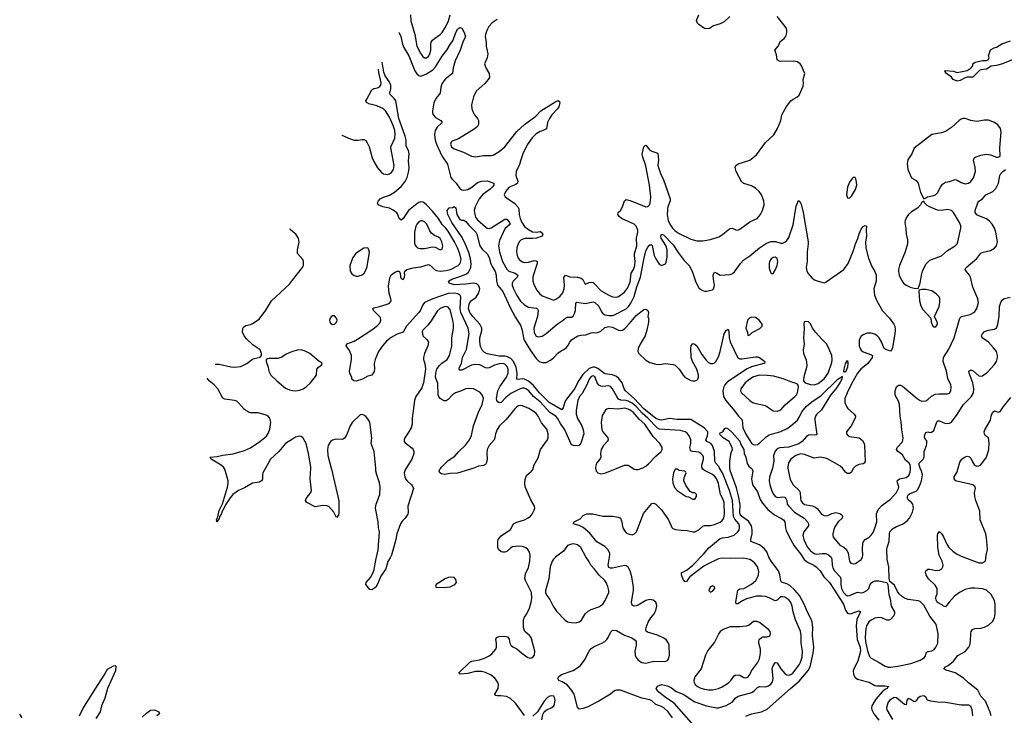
# Model space of a CAD drawing. Header units: inches. Extents: x 1550315 to 1685896, y 510706 to 640504.
# Tile 340 of 452: x 1607213 to 1617271, y 627475 to 634580. Entities that reach past the tile are written whole.
import ezdxf

# ---------------------------------------------------------------- set-up
doc = ezdxf.new("R2010")
doc.units = ezdxf.units.IN
doc.header["$MEASUREMENT"] = 0
for name, color, linetype in [('B6602', 7, 'Continuous'), ('B6603', 7, 'Continuous'), ('B6612', 7, 'Continuous'), ('B6613', 7, 'Continuous')]:
    doc.layers.add(name, color=color, linetype=linetype)

msp = doc.modelspace()

# ---------------------------------------------------------------- linework, layer by layer
at = {"layer": 'B6602', "color": 5, "elevation": 680}
for points in [[(1609725, 630000), (1609698, 629950), (1609693, 629930), (1609693, 629887), (1609685, 629870), (1609663, 629857), (1609590, 629846), (1609510, 629799), (1609449, 629771), (1609390, 629730), (1609363, 629697), (1609317, 629623), (1609290, 629568), (1609281, 629559), (1609270, 629527), (1609256, 629504), (1609250, 629479), (1609243, 629477), (1609230, 629449), (1609225, 629470), (1609229, 629490), (1609237, 629503), (1609250, 629567), (1609284, 629636), (1609336, 629804), (1609343, 629843), (1609342, 629870), (1609310, 629990), (1609303, 630000)], [(1607825, 627470), (1607860, 627540), (1607990, 627752), (1608077, 627883), (1608110, 627947), (1608170, 627979), (1608190, 627985), (1608197, 627977), (1608192, 627930), (1608110, 627750), (1608083, 627650), (1608050, 627570), (1608034, 627510), (1607990, 627442)], [(1608465, 627455), (1608510, 627498), (1608550, 627526), (1608590, 627529), (1608633, 627510), (1608641, 627490), (1608613, 627470)], [(1607213, 627486), (1607235, 627450)]]:
    msp.add_lwpolyline(points, dxfattribs=at)
at = {"layer": 'B6603', "color": 5, "elevation": 680}
for points in [[(1610000, 632418), (1609977, 632437), (1609973, 632444)], [(1609211, 631061), (1609250, 631062), (1609370, 631035), (1609410, 631031), (1609470, 631038), (1609493, 631047), (1609533, 631067), (1609590, 631111), (1609610, 631119), (1609670, 631132), (1609682, 631150), (1609682, 631170), (1609669, 631209), (1609597, 631257), (1609530, 631321), (1609506, 631350), (1609489, 631390), (1609493, 631427), (1609499, 631441), (1609523, 631457), (1609570, 631467), (1609590, 631476), (1609658, 631522), (1609726, 631614), (1609786, 631710), (1609970, 631879), (1610000, 631918)], [(1610000, 631190), (1609936, 631164), (1609890, 631132), (1609870, 631125), (1609850, 631121), (1609760, 631120), (1609743, 631117), (1609732, 631110), (1609731, 631090), (1609750, 631030), (1609757, 630990), (1609779, 630950), (1609841, 630890), (1609930, 630817), (1609970, 630800), (1610000, 630794)], [(1609303, 630000), (1609296, 630010), (1609271, 630031), (1609169, 630090), (1609158, 630110), (1609230, 630117), (1609288, 630132), (1609393, 630147), (1609510, 630179), (1609570, 630207), (1609667, 630270), (1609733, 630327), (1609750, 630352), (1609770, 630399), (1609780, 630470), (1609768, 630510), (1609750, 630530), (1609730, 630541), (1609650, 630565), (1609570, 630566), (1609550, 630571), (1609510, 630598), (1609450, 630666), (1609430, 630682), (1609408, 630692), (1609310, 630705), (1609290, 630714), (1609237, 630810), (1609200, 630850), (1609150, 630892), (1609130, 630917)], [(1610000, 630296), (1609930, 630250), (1609860, 630170), (1609774, 630090), (1609725, 630000)]]:
    msp.add_lwpolyline(points, dxfattribs=at)
at = {"layer": 'B6612', "color": 5}
for points, elevation in [([(1610396, 630000), (1610399, 629990), (1610473, 629667), (1610475, 629545), (1610470, 629518), (1610450, 629495), (1610422, 629550), (1610370, 629607), (1610350, 629615), (1610310, 629617), (1610230, 629605), (1610148, 629648), (1610138, 629658), (1610133, 629670), (1610141, 629690), (1610186, 629750), (1610195, 629770), (1610181, 629890), (1610187, 630000)], 680), ([(1611160, 630000), (1611153, 629990), (1611141, 629950), (1611147, 629910), (1611156, 629890), (1611170, 629870), (1611215, 629830), (1611230, 629810), (1611235, 629790), (1611179, 629610), (1611182, 629550), (1611178, 629530), (1611150, 629490), (1611121, 629459), (1611104, 629430), (1611066, 629330), (1611056, 629270), (1611010, 629109), (1610998, 629082), (1610973, 629047), (1610954, 628970), (1610904, 628896), (1610870, 628814), (1610850, 628785), (1610810, 628755), (1610790, 628759), (1610750, 628810), (1610754, 628830), (1610798, 628882), (1610825, 628935), (1610835, 628965), (1610850, 629061), (1610875, 629165), (1610888, 629350), (1610880, 629390), (1610875, 629450), (1610848, 629590), (1610855, 629630), (1610891, 629730), (1610895, 629810), (1610889, 629850), (1610861, 629930), (1610852, 629970), (1610850, 630000)], 680), ([(1611851, 630000), (1611687, 629947), (1611610, 629946), (1611550, 629936), (1611521, 629941), (1611504, 629950), (1611499, 629970), (1611506, 629990), (1611514, 630000)], 680), ([(1612370, 627474), (1612279, 627599), (1612228, 627648), (1612186, 627666), (1612128, 627672), (1612092, 627672), (1612076, 627676), (1612070, 627682), (1612068, 627690), (1612101, 627750), (1612104, 627790), (1612097, 627810), (1612071, 627850), (1612030, 627885), (1611973, 627913), (1611930, 627922), (1611870, 627922), (1611790, 627903), (1611714, 627894), (1611701, 627901), (1611699, 627910), (1611810, 628018), (1611831, 628029), (1611910, 628040), (1611963, 628057), (1612010, 628082), (1612037, 628103), (1612076, 628150), (1612084, 628170), (1612085, 628210), (1612076, 628250), (1612085, 628270), (1612110, 628281), (1612170, 628284), (1612197, 628277), (1612214, 628254), (1612221, 628210), (1612231, 628190), (1612250, 628174), (1612293, 628153), (1612341, 628110), (1612405, 628065), (1612430, 628059), (1612450, 628064), (1612471, 628090), (1612475, 628130), (1612437, 628270), (1612422, 628290), (1612374, 628330), (1612359, 628370), (1612359, 628450), (1612370, 628478), (1612393, 628510), (1612421, 628570), (1612439, 628630), (1612444, 628670), (1612442, 628730), (1612379, 628850), (1612375, 628874), (1612379, 628921), (1612410, 628985), (1612426, 629050), (1612427, 629110), (1612422, 629142), (1612405, 629170), (1612384, 629184), (1612350, 629199), (1612310, 629204), (1612246, 629194), (1612230, 629186), (1612191, 629149), (1612170, 629141), (1612150, 629140), (1612130, 629145), (1612103, 629170), (1612098, 629190), (1612098, 629250), (1612102, 629270), (1612130, 629307), (1612228, 629372), (1612259, 629430), (1612290, 629449), (1612369, 629471), (1612409, 629491), (1612431, 629509), (1612447, 629530), (1612469, 629570), (1612477, 629590), (1612473, 629610), (1612436, 629676), (1612378, 629810), (1612374, 629846), (1612377, 629883), (1612390, 629923), (1612442, 629970), (1612457, 629990), (1612460, 630000)], 680), ([(1613881, 627450), (1613839, 627510), (1613794, 627550), (1613770, 627564), (1613710, 627586), (1613670, 627623), (1613650, 627633), (1613570, 627649), (1613350, 627732), (1613310, 627733), (1613290, 627725), (1613248, 627692), (1613130, 627618), (1613010, 627558), (1612970, 627543), (1612930, 627538), (1612910, 627559), (1612876, 627690), (1612843, 627743), (1612805, 627785), (1612756, 627816), (1612721, 627830), (1612709, 627850), (1612721, 627870), (1612749, 627890), (1612866, 627934), (1612904, 627956), (1612939, 627981), (1612983, 628037), (1613031, 628129), (1613050, 628157), (1613081, 628179), (1613159, 628210), (1613191, 628229), (1613212, 628248), (1613226, 628270), (1613251, 628329), (1613270, 628343), (1613310, 628341), (1613390, 628292), (1613466, 628266), (1613502, 628242), (1613509, 628229), (1613510, 628190), (1613498, 628130), (1613501, 628090), (1613510, 628064), (1613530, 628037), (1613570, 628013), (1613610, 628006), (1613690, 628028), (1613777, 628023), (1613812, 628028), (1613830, 628036), (1613842, 628050), (1613852, 628088), (1613848, 628190), (1613842, 628210), (1613821, 628241), (1613799, 628259), (1613730, 628294), (1613625, 628325), (1613614, 628334), (1613610, 628350), (1613612, 628370), (1613634, 628426), (1613660, 628470), (1613693, 628510), (1613710, 628546), (1613720, 628590), (1613719, 628610), (1613711, 628631), (1613685, 628650), (1613650, 628658), (1613610, 628647), (1613530, 628599), (1613510, 628592), (1613490, 628590), (1613470, 628601), (1613462, 628630), (1613484, 628750), (1613483, 628783), (1613467, 628890), (1613450, 628950), (1613430, 628987), (1613410, 629000), (1613390, 629005), (1613270, 628978), (1613250, 628977), (1613230, 628985), (1613223, 629010), (1613242, 629110), (1613240, 629130), (1613220, 629170), (1613190, 629198), (1613110, 629245), (1613036, 629336), (1612970, 629393), (1612930, 629414), (1612866, 629430), (1612878, 629450), (1612938, 629482), (1612970, 629514), (1612990, 629527), (1613008, 629532), (1613067, 629533), (1613170, 629510), (1613268, 629508), (1613330, 629497), (1613351, 629490), (1613361, 629461), (1613376, 629390), (1613395, 629355), (1613410, 629339), (1613430, 629328), (1613470, 629319), (1613493, 629327), (1613515, 629350), (1613584, 629536), (1613670, 629639), (1613690, 629643), (1613710, 629633), (1613770, 629575), (1613841, 629470), (1613874, 629394), (1613884, 629384), (1613913, 629373), (1613970, 629365), (1614030, 629364), (1614089, 629349), (1614110, 629349), (1614151, 629369), (1614193, 629407), (1614210, 629413), (1614270, 629412), (1614310, 629423), (1614370, 629447), (1614390, 629463), (1614405, 629490), (1614413, 629530), (1614408, 629650), (1614399, 629679), (1614373, 629730), (1614350, 629843), (1614330, 629893), (1614310, 629919), (1614290, 629936), (1614210, 629974), (1614190, 629990), (1614186, 630000)], 660), ([(1613096, 630000), (1613102, 629970), (1613119, 629950), (1613150, 629940), (1613190, 629949), (1613316, 630000)], 680), ([(1613476, 630000), (1613490, 629990), (1613510, 629986), (1613530, 629986), (1613570, 629999), (1613572, 630000)], 680), ([(1614101, 627370), (1613900, 627600), (1613822, 627650), (1613743, 627710), (1613725, 627730), (1613715, 627750), (1613730, 627772), (1613770, 627791), (1613830, 627777), (1613870, 627755), (1613918, 627718), (1613990, 627689), (1614110, 627613), (1614230, 627573), (1614330, 627550), (1614350, 627552), (1614430, 627574), (1614490, 627609), (1614528, 627652), (1614551, 627669), (1614692, 627708), (1614717, 627723), (1614750, 627758), (1614770, 627769), (1614830, 627765), (1614863, 627777), (1614886, 627794), (1614902, 627818), (1614911, 627849), (1614899, 627950), (1614906, 627974), (1614930, 628014), (1614950, 628009), (1614989, 627949), (1615030, 627903), (1615050, 627888), (1615070, 627885), (1615090, 627891), (1615110, 627906), (1615176, 627990), (1615190, 628016), (1615207, 628070), (1615211, 628130), (1615195, 628210), (1615197, 628290), (1615190, 628335), (1615139, 628450), (1615116, 628530), (1615104, 628590), (1615090, 628628), (1615070, 628654), (1615030, 628681), (1615010, 628686), (1614990, 628684), (1614970, 628672), (1614950, 628651), (1614930, 628645), (1614870, 628675), (1614830, 628688), (1614790, 628693), (1614739, 628690), (1614636, 628664), (1614596, 628644), (1614550, 628614), (1614533, 628613), (1614529, 628630), (1614550, 628754), (1614570, 628765), (1614610, 628770), (1614687, 628813), (1614732, 628850), (1614755, 628890), (1614761, 628910), (1614762, 628942), (1614750, 628990), (1614723, 629030), (1614700, 629050), (1614670, 629066), (1614610, 629080), (1614470, 629076), (1614390, 629081), (1614350, 629073), (1614240, 629020), (1614203, 628997), (1614060, 628890), (1614043, 628870), (1614030, 628845), (1614010, 628839), (1613990, 628862), (1613975, 628910), (1613973, 628930), (1614030, 628960), (1614091, 629010), (1614200, 629120), (1614253, 629187), (1614370, 629281), (1614391, 629289), (1614450, 629294), (1614510, 629316), (1614550, 629350), (1614562, 629370), (1614567, 629390), (1614566, 629410), (1614558, 629430), (1614519, 629479), (1614506, 629506), (1614495, 629670), (1614465, 629770), (1614392, 629952), (1614363, 630000)], 640), ([(1614630, 627467), (1614690, 627490), (1614790, 627510), (1614850, 627539), (1615087, 627750), (1615177, 627823), (1615266, 627934), (1615288, 627970), (1615320, 628110), (1615324, 628170), (1615311, 628290), (1615315, 628370), (1615307, 628430), (1615293, 628470), (1615256, 628536), (1615225, 628610), (1615178, 628698), (1615131, 628752), (1615079, 628799), (1615050, 628818), (1614995, 628835), (1614988, 628848), (1614978, 628910), (1614963, 628950), (1614889, 629049), (1614866, 629090), (1614845, 629145), (1614819, 629179), (1614770, 629217), (1614683, 629250), (1614682, 629270), (1614696, 629330), (1614696, 629370), (1614687, 629410), (1614657, 629457), (1614590, 629507), (1614574, 629530), (1614569, 629550), (1614573, 629627), (1614557, 629717), (1614537, 629797), (1614470, 629975), (1614469, 630000)], 620), ([(1614684, 630000), (1614696, 629990), (1614701, 629970), (1614690, 629890), (1614694, 629850), (1614704, 629824), (1614750, 629758), (1614778, 629678), (1614800, 629640), (1614856, 629576), (1614922, 629522), (1614990, 629490), (1615016, 629470), (1615030, 629450), (1615037, 629390), (1615044, 629364), (1615078, 629290), (1615125, 629205), (1615190, 629123), (1615227, 629067), (1615260, 629040), (1615325, 629010), (1615350, 628993), (1615390, 628950), (1615428, 628888), (1615484, 628830), (1615530, 628764), (1615627, 628610), (1615650, 628547), (1615670, 628519), (1615690, 628510), (1615710, 628514), (1615753, 628533), (1615790, 628543), (1615803, 628530), (1615766, 628454), (1615759, 628390), (1615768, 628250), (1615799, 628170), (1615803, 628130), (1615774, 628026), (1615734, 627950), (1615728, 627928), (1615730, 627895), (1615745, 627865), (1615770, 627843), (1615890, 627812), (1615950, 627779), (1615970, 627775), (1616050, 627777), (1616092, 627770), (1616079, 627761), (1616074, 627750), (1616057, 627743), (1616024, 627716), (1615959, 627641), (1615919, 627570), (1615915, 627550), (1615918, 627530), (1615939, 627490), (1615990, 627424)], 620), ([(1614903, 630000), (1614902, 629998), (1614874, 629906), (1614870, 629870), (1614876, 629830), (1614899, 629759), (1614912, 629732), (1614929, 629710), (1614959, 629699), (1615010, 629707), (1615030, 629702), (1615040, 629690), (1615048, 629670), (1615054, 629630), (1615069, 629610), (1615127, 629550), (1615225, 629490), (1615260, 629450), (1615272, 629430), (1615270, 629410), (1615224, 629350), (1615215, 629330), (1615213, 629310), (1615224, 629270), (1615256, 629196), (1615290, 629154), (1615330, 629126), (1615350, 629122), (1615410, 629129), (1615447, 629127), (1615474, 629114), (1615503, 629090), (1615510, 629070), (1615512, 629010), (1615520, 628980), (1615537, 628950), (1615594, 628890), (1615602, 628870), (1615601, 628810), (1615608, 628770), (1615630, 628729), (1615650, 628707), (1615670, 628696), (1615690, 628698), (1615770, 628734), (1615810, 628727), (1615830, 628729), (1615866, 628750), (1615888, 628770), (1615900, 628810), (1615913, 628827), (1615930, 628840), (1615950, 628847), (1615990, 628849), (1616072, 628830), (1616081, 628810), (1616093, 628710), (1616106, 628666), (1616116, 628590), (1616148, 628530), (1616148, 628510), (1616141, 628490), (1616110, 628452), (1616090, 628445), (1616070, 628447), (1616020, 628470), (1615990, 628474), (1615950, 628467), (1615910, 628448), (1615888, 628430), (1615865, 628390), (1615858, 628362), (1615850, 628270), (1615854, 628230), (1615874, 628134), (1615894, 628074), (1615910, 628058), (1615994, 628014), (1616055, 627975), (1616086, 627966), (1616110, 627965), (1616185, 627975), (1616316, 628004), (1616410, 628038), (1616456, 628064), (1616464, 628076), (1616472, 628110), (1616481, 628119), (1616494, 628126), (1616530, 628132), (1616553, 628147), (1616572, 628170), (1616591, 628210), (1616596, 628310), (1616579, 628390), (1616570, 628410), (1616509, 628489), (1616450, 628600), (1616410, 628636), (1616390, 628643), (1616290, 628657), (1616252, 628672), (1616230, 628686), (1616196, 628716), (1616179, 628739), (1616150, 628805), (1616103, 628843), (1616096, 628876), (1616090, 628990), (1616076, 629070), (1616071, 629170), (1616073, 629190), (1616094, 629250), (1616097, 629330), (1616102, 629350), (1616130, 629380), (1616170, 629404), (1616230, 629426), (1616278, 629462), (1616302, 629490), (1616334, 629550), (1616344, 629590), (1616338, 629630), (1616322, 629650), (1616290, 629676), (1616283, 629690), (1616283, 629710), (1616291, 629730), (1616310, 629742), (1616370, 629765), (1616383, 629777), (1616406, 629814), (1616425, 629870), (1616434, 629930), (1616424, 629970), (1616411, 630000)], 640), ([(1615061, 630000), (1615072, 629930), (1615084, 629884), (1615115, 629830), (1615175, 629770), (1615187, 629750), (1615190, 629688), (1615194, 629670), (1615210, 629644), (1615230, 629629), (1615310, 629615), (1615341, 629601), (1615363, 629583), (1615405, 629530), (1615430, 629515), (1615450, 629512), (1615470, 629517), (1615510, 629537), (1615550, 629546), (1615590, 629535), (1615610, 629522), (1615618, 629510), (1615614, 629490), (1615573, 629450), (1615540, 629400), (1615529, 629371), (1615521, 629330), (1615521, 629310), (1615528, 629290), (1615590, 629213), (1615632, 629192), (1615658, 629170), (1615677, 629130), (1615689, 629050), (1615704, 629030), (1615730, 629021), (1615750, 629026), (1615810, 629067), (1615822, 629090), (1615826, 629110), (1615821, 629170), (1615827, 629233), (1615834, 629250), (1615850, 629269), (1615890, 629295), (1615910, 629314), (1615930, 629342), (1615950, 629386), (1615968, 629450), (1615966, 629534), (1615982, 629578), (1616021, 629619), (1616110, 629682), (1616170, 629752), (1616190, 629790), (1616193, 629810), (1616181, 629850), (1616178, 629870), (1616182, 629878), (1616199, 629890), (1616270, 629903), (1616295, 629925), (1616310, 629959), (1616314, 629990), (1616313, 630000)], 660), ([(1615730, 630000), (1615730, 629999), (1615706, 629954), (1615690, 629944), (1615670, 629944), (1615650, 629958), (1615619, 629999), (1615618, 630000)], 660), ([(1617137, 627470), (1617126, 627506), (1617078, 627618), (1617031, 627670), (1616999, 627730), (1616905, 627805), (1616854, 627854), (1616770, 627907), (1616676, 627936), (1616654, 627950), (1616669, 627970), (1616697, 627983), (1616752, 628028), (1616796, 628084), (1616870, 628127), (1616909, 628170), (1616919, 628190), (1616927, 628230), (1616929, 628311), (1616933, 628330), (1616946, 628350), (1616970, 628360), (1617030, 628366), (1617070, 628375), (1617110, 628396), (1617150, 628433), (1617171, 628469), (1617178, 628510), (1617178, 628610), (1617170, 628648), (1617137, 628710), (1617090, 628753), (1617050, 628766), (1616970, 628775), (1616930, 628774), (1616870, 628760), (1616812, 628730), (1616764, 628690), (1616707, 628630), (1616670, 628582), (1616650, 628589), (1616640, 628600), (1616590, 628628), (1616576, 628650), (1616572, 628670), (1616575, 628690), (1616586, 628714), (1616585, 628770), (1616565, 628805), (1616496, 628870), (1616473, 628910), (1616465, 628935), (1616469, 628951), (1616490, 628966), (1616510, 628967), (1616573, 628953), (1616610, 628956), (1616632, 628970), (1616644, 628990), (1616646, 629010), (1616635, 629050), (1616604, 629110), (1616592, 629188), (1616588, 629310), (1616592, 629328), (1616610, 629351), (1616630, 629331), (1616650, 629298), (1616684, 629224), (1616704, 629190), (1616745, 629150), (1616783, 629123), (1616830, 629099), (1617010, 629033), (1617050, 629032), (1617078, 629050), (1617085, 629110), (1617099, 629170), (1617090, 629290), (1617081, 629330), (1617023, 629470), (1617020, 629560), (1616980, 629670), (1616971, 629710), (1616967, 629750), (1616976, 629790), (1616974, 629810), (1616948, 629828), (1616785, 629865), (1616775, 629870), (1616758, 629890), (1616759, 629910), (1616785, 629955), (1616799, 630000)], 620), ([(1612546, 627430), (1612557, 627483), (1612570, 627510), (1612592, 627528), (1612650, 627554), (1612668, 627570), (1612678, 627590), (1612683, 627630), (1612677, 627657), (1612668, 627670), (1612650, 627674), (1612630, 627669), (1612605, 627655), (1612570, 627618), (1612501, 627510), (1612455, 627465)], 680), ([(1616950, 627470), (1616943, 627530), (1616930, 627565), (1616910, 627578), (1616830, 627579), (1616670, 627607), (1616590, 627609), (1616519, 627619), (1616488, 627630), (1616470, 627661), (1616450, 627673), (1616410, 627667), (1616388, 627650), (1616370, 627622), (1616350, 627613), (1616310, 627640), (1616290, 627648), (1616277, 627630), (1616270, 627583), (1616250, 627584), (1616170, 627654), (1616145, 627655), (1616102, 627630), (1616085, 627610), (1616077, 627590), (1616069, 627550), (1616071, 627530), (1616130, 627431)], 640)]:
    msp.add_lwpolyline(points, dxfattribs=dict(at, elevation=elevation))
for points, elevation in [([(1613930, 629989), (1613910, 629989), (1613891, 629950), (1613883, 629890), (1613884, 629850), (1613901, 629801), (1613930, 629771), (1614022, 629710), (1614045, 629705), (1614090, 629682), (1614110, 629682), (1614128, 629710), (1614128, 629730), (1614110, 629748), (1614088, 629748), (1614061, 629761), (1614020, 629820), (1613999, 629870), (1614001, 629899), (1614021, 629950), (1614017, 629957), (1614009, 629969), (1613950, 629977)], 680), ([(1612870, 629225), (1612850, 629224), (1612810, 629210), (1612767, 629150), (1612686, 629090), (1612665, 629070), (1612653, 629050), (1612631, 628990), (1612620, 628870), (1612585, 628750), (1612585, 628730), (1612599, 628699), (1612630, 628658), (1612662, 628590), (1612698, 628538), (1612785, 628445), (1612810, 628430), (1612850, 628422), (1612890, 628420), (1612930, 628429), (1612952, 628448), (1612988, 628512), (1613020, 628540), (1613050, 628556), (1613130, 628583), (1613170, 628609), (1613194, 628646), (1613215, 628690), (1613230, 628730), (1613231, 628750), (1613221, 628790), (1613204, 628830), (1613191, 628851), (1613130, 628910), (1613090, 628963), (1613048, 629008), (1613026, 629050), (1612995, 629095), (1612947, 629190), (1612910, 629215)], 680), ([(1611610, 628887), (1611590, 628884), (1611558, 628870), (1611466, 628810), (1611461, 628790), (1611470, 628784), (1611550, 628779), (1611610, 628788), (1611659, 628810), (1611675, 628830), (1611670, 628862), (1611650, 628881)], 720), ([(1614290, 628798), (1614270, 628788), (1614258, 628770), (1614252, 628750), (1614270, 628732), (1614290, 628742), (1614314, 628770), (1614310, 628786)], 660), ([(1614748, 628432), (1614710, 628432), (1614665, 628395), (1614635, 628385), (1614570, 628379), (1614470, 628379), (1614400, 628350), (1614370, 628330), (1614354, 628310), (1614310, 628223), (1614242, 628138), (1614220, 628090), (1614176, 627950), (1614110, 627867), (1614100, 627830), (1614104, 627810), (1614113, 627790), (1614136, 627770), (1614170, 627752), (1614210, 627740), (1614250, 627734), (1614290, 627735), (1614350, 627747), (1614390, 627766), (1614453, 627807), (1614477, 627830), (1614510, 627877), (1614530, 627889), (1614570, 627885), (1614610, 627862), (1614630, 627858), (1614650, 627864), (1614670, 627890), (1614688, 627930), (1614750, 628010), (1614769, 628051), (1614782, 628110), (1614780, 628150), (1614763, 628210), (1614763, 628230), (1614768, 628250), (1614790, 628270), (1614805, 628275), (1614850, 628276), (1614870, 628282), (1614879, 628290), (1614884, 628310), (1614878, 628330), (1614864, 628350), (1614770, 628422)], 660)]:
    msp.add_lwpolyline(points, close=True, dxfattribs=dict(at, elevation=elevation))
at = {"layer": 'B6613', "color": 5}
for points, elevation in [([(1611207, 634630), (1611208, 634570), (1611251, 634430), (1611270, 634310), (1611310, 634232), (1611330, 634204), (1611350, 634190), (1611370, 634192), (1611390, 634207), (1611402, 634230), (1611412, 634270), (1611414, 634330), (1611418, 634350), (1611430, 634370), (1611450, 634390), (1611510, 634430), (1611530, 634449), (1611567, 634510), (1611594, 634570), (1611610, 634630)], 680), ([(1612090, 634583), (1612040, 634550), (1612006, 634510), (1611985, 634470), (1611971, 634430), (1611969, 634409), (1611980, 634350), (1611979, 634310), (1611994, 634230), (1611989, 634191), (1611963, 634130), (1611974, 634090), (1612010, 634030), (1612011, 633990), (1612000, 633970), (1611964, 633930), (1611876, 633850), (1611848, 633792), (1611830, 633710), (1611833, 633670), (1611842, 633642), (1611859, 633610), (1611891, 633571), (1611900, 633550), (1611900, 633510), (1611890, 633490), (1611857, 633463), (1611697, 633363), (1611630, 633341), (1611620, 633330), (1611614, 633310), (1611623, 633283), (1611650, 633260), (1611747, 633227), (1611830, 633185), (1611870, 633181), (1611950, 633194), (1612030, 633193), (1612050, 633196), (1612110, 633233), (1612170, 633280), (1612290, 633437), (1612370, 633510), (1612484, 633596), (1612536, 633650), (1612690, 633744), (1612714, 633754), (1612726, 633746), (1612731, 633730), (1612719, 633690), (1612707, 633670), (1612650, 633607), (1612624, 633570), (1612605, 633530), (1612593, 633467), (1612569, 633451), (1612530, 633440), (1612490, 633413), (1612447, 633373), (1612398, 633302), (1612353, 633210), (1612331, 633150), (1612319, 633101), (1612285, 633030), (1612281, 632990), (1612303, 632930), (1612298, 632910), (1612282, 632898), (1612230, 632878), (1612210, 632865), (1612179, 632830), (1612162, 632790), (1612171, 632770), (1612270, 632702), (1612302, 632670), (1612311, 632650), (1612314, 632590), (1612324, 632550), (1612341, 632510), (1612369, 632469), (1612410, 632436), (1612450, 632415), (1612490, 632409), (1612530, 632416), (1612540, 632410), (1612556, 632390), (1612550, 632370), (1612491, 632350), (1612450, 632344), (1612375, 632345), (1612336, 632330), (1612317, 632310), (1612301, 632279), (1612292, 632250), (1612288, 632210), (1612295, 632170), (1612306, 632146), (1612323, 632123), (1612348, 632108), (1612370, 632101), (1612410, 632102), (1612470, 632122), (1612490, 632118), (1612498, 632110), (1612499, 632090), (1612494, 632070), (1612455, 631955), (1612454, 631910), (1612468, 631868), (1612496, 631816), (1612523, 631783), (1612550, 631759), (1612658, 631718), (1612670, 631717), (1612690, 631726), (1612730, 631754), (1612760, 631790), (1612776, 631830), (1612779, 631870), (1612772, 631948), (1612790, 631972), (1612833, 631953), (1612910, 631949), (1612950, 631939), (1612965, 631925), (1612990, 631879), (1613030, 631897), (1613050, 631900), (1613070, 631895), (1613090, 631879), (1613152, 631812), (1613230, 631766), (1613270, 631748), (1613310, 631747), (1613330, 631754), (1613390, 631798), (1613423, 631837), (1613450, 631898), (1613461, 631990), (1613485, 632030), (1613498, 632070), (1613502, 632110), (1613493, 632170), (1613495, 632190), (1613516, 632270), (1613515, 632350), (1613528, 632410), (1613527, 632430), (1613512, 632470), (1613491, 632491), (1613362, 632550), (1613336, 632570), (1613322, 632590), (1613325, 632610), (1613350, 632632), (1613372, 632668), (1613391, 632729), (1613410, 632742), (1613448, 632732), (1613610, 632670), (1613630, 632672), (1613650, 632694), (1613658, 632730), (1613659, 632770), (1613646, 632890), (1613608, 633088), (1613575, 633185), (1613572, 633208), (1613590, 633282), (1613604, 633296), (1613610, 633297), (1613650, 633249), (1613670, 633236), (1613722, 633222), (1613732, 633212), (1613739, 633150), (1613733, 633090), (1613759, 633010), (1613790, 632945), (1613859, 632750), (1613857, 632730), (1613835, 632670), (1613830, 632642), (1613828, 632590), (1613839, 632530), (1613855, 632490), (1613882, 632450), (1613910, 632423), (1613950, 632395), (1614070, 632338), (1614130, 632322), (1614190, 632320), (1614270, 632334), (1614356, 632364), (1614393, 632387), (1614450, 632435), (1614470, 632447), (1614490, 632450), (1614530, 632434), (1614550, 632432), (1614570, 632439), (1614670, 632514), (1614748, 632550), (1614780, 632590), (1614801, 632630), (1614817, 632690), (1614815, 632730), (1614792, 632790), (1614767, 632827), (1614730, 632861), (1614690, 632884), (1614610, 632906), (1614590, 632921), (1614532, 633030), (1614521, 633070), (1614529, 633090), (1614552, 633108), (1614670, 633144), (1614740, 633200), (1614830, 633326), (1614916, 633404), (1614955, 633470), (1614987, 633550), (1614998, 633610), (1615045, 633695), (1615090, 633751), (1615115, 633770), (1615152, 633788), (1615177, 633810), (1615217, 633903), (1615221, 633930), (1615217, 633970), (1615232, 634030), (1615197, 634117), (1615187, 634130), (1615159, 634150), (1615118, 634158), (1614990, 634152), (1614970, 634157), (1614952, 634172), (1614943, 634223), (1614927, 634270), (1614966, 634314), (1614983, 634357), (1615024, 634390), (1615039, 634410), (1615049, 634450), (1615049, 634470), (1615045, 634490), (1615033, 634510), (1614950, 634614)], 680), ([(1614467, 634613), (1614410, 634558), (1614370, 634538), (1614301, 634519), (1614261, 634490), (1614234, 634486), (1614210, 634491), (1614150, 634530), (1614132, 634550), (1614127, 634573), (1614149, 634630)], 680), ([(1611087, 634450), (1611090, 634447), (1611107, 634410), (1611124, 634330), (1611138, 634298), (1611190, 634210), (1611250, 634058), (1611270, 634027), (1611290, 634009), (1611310, 634003), (1611370, 634026), (1611432, 634068), (1611462, 634098), (1611530, 634207), (1611578, 634270), (1611610, 634328), (1611640, 634370), (1611667, 634450), (1611690, 634486), (1611710, 634500), (1611730, 634494), (1611754, 634450), (1611768, 634410), (1611739, 634350), (1611714, 634270), (1611661, 634159), (1611640, 634090), (1611633, 634030), (1611564, 633976), (1611529, 633931), (1611514, 633890), (1611507, 633830), (1611465, 633775), (1611445, 633730), (1611429, 633650), (1611430, 633630), (1611438, 633610), (1611462, 633582), (1611516, 633550), (1611528, 633530), (1611479, 633481), (1611459, 633450), (1611451, 633409), (1611458, 633350), (1611470, 633310), (1611524, 633190), (1611583, 633103), (1611618, 632970), (1611630, 632950), (1611671, 632911), (1611710, 632855), (1611730, 632843), (1611750, 632838), (1611790, 632846), (1611831, 632869), (1611890, 632917), (1611930, 632930), (1611990, 632933), (1612057, 632910), (1612056, 632890), (1612041, 632870), (1612020, 632850), (1611945, 632795), (1611908, 632752), (1611865, 632670), (1611857, 632630), (1611861, 632590), (1611870, 632563), (1611890, 632537), (1611970, 632463), (1611990, 632450), (1612010, 632448), (1612030, 632454), (1612170, 632543), (1612190, 632542), (1612215, 632510), (1612223, 632490), (1612170, 632443), (1612116, 632324), (1612106, 632270), (1612114, 632210), (1612144, 632110), (1612190, 632031), (1612211, 632011), (1612274, 631990), (1612303, 631970), (1612294, 631950), (1612254, 631910), (1612244, 631890), (1612243, 631870), (1612256, 631830), (1612290, 631763), (1612330, 631706), (1612370, 631666), (1612410, 631644), (1612492, 631632), (1612504, 631624), (1612510, 631611), (1612501, 631550), (1612465, 631430), (1612468, 631388), (1612474, 631370), (1612490, 631349), (1612510, 631341), (1612550, 631347), (1612590, 631375), (1612703, 631470), (1612756, 631504), (1612790, 631532), (1612810, 631540), (1612850, 631540), (1612868, 631552), (1612882, 631578), (1612890, 631610), (1612893, 631687), (1612905, 631695), (1612990, 631680), (1613070, 631699), (1613090, 631692), (1613130, 631653), (1613156, 631596), (1613170, 631579), (1613190, 631567), (1613230, 631558), (1613270, 631559), (1613290, 631565), (1613410, 631628), (1613433, 631650), (1613457, 631683), (1613490, 631753), (1613518, 631850), (1613555, 631950), (1613588, 632132), (1613610, 632218), (1613630, 632256), (1613650, 632279), (1613670, 632281), (1613674, 632274), (1613693, 632173), (1613710, 632137), (1613744, 632084), (1613770, 632071), (1613810, 632088), (1613818, 632102), (1613827, 632153), (1613826, 632230), (1613815, 632275), (1613767, 632350), (1613763, 632370), (1613770, 632391), (1613790, 632382), (1613890, 632279), (1613941, 632201), (1614002, 632122), (1614051, 632071), (1614083, 632010), (1614119, 631899), (1614150, 631843), (1614170, 631824), (1614190, 631814), (1614210, 631808), (1614230, 631808), (1614290, 631822), (1614299, 631830), (1614309, 631850), (1614311, 631870), (1614300, 631930), (1614298, 631970), (1614310, 632001), (1614330, 631995), (1614370, 631970), (1614470, 631979), (1614493, 631987), (1614516, 632004), (1614575, 632090), (1614610, 632128), (1614671, 632169), (1614769, 632250), (1614842, 632298), (1614890, 632316), (1614933, 632313), (1614990, 632299), (1615010, 632299), (1615030, 632307), (1615050, 632324), (1615070, 632355), (1615116, 632484), (1615146, 632674), (1615170, 632732), (1615184, 632724), (1615195, 632696), (1615215, 632610), (1615267, 632310), (1615268, 632290), (1615256, 632210), (1615256, 632110), (1615248, 632050), (1615253, 632010), (1615267, 631987), (1615310, 631941), (1615340, 631920), (1615368, 631908), (1615430, 631894), (1615450, 631901), (1615632, 632028), (1615675, 632090), (1615730, 632223), (1615751, 632290), (1615776, 632344), (1615790, 632394), (1615810, 632441), (1615830, 632467), (1615850, 632479), (1615865, 632470), (1615860, 632430), (1615862, 632370), (1615853, 632310), (1615858, 632250), (1615883, 632143), (1615918, 632058), (1615950, 632007), (1615961, 631970), (1615963, 631910), (1615940, 631830), (1615946, 631766), (1615969, 631709), (1616026, 631606), (1616098, 631530), (1616142, 631470), (1616153, 631450), (1616156, 631410), (1616153, 631370), (1616128, 631232), (1616121, 631210), (1616110, 631195), (1616054, 631214), (1616043, 631223), (1616017, 631290), (1615993, 631330), (1615972, 631352), (1615950, 631367), (1615910, 631378), (1615870, 631377), (1615835, 631365), (1615810, 631346), (1615790, 631310), (1615787, 631290), (1615789, 631249), (1615800, 631220), (1615810, 631204), (1615830, 631187), (1615916, 631156), (1615923, 631150), (1615922, 631130), (1615878, 631070), (1615804, 631010), (1615770, 630970), (1615710, 630861), (1615666, 630770), (1615643, 630710), (1615641, 630670), (1615659, 630630), (1615672, 630610), (1615737, 630550), (1615750, 630530), (1615749, 630510), (1615707, 630430), (1615660, 630370), (1615660, 630350), (1615677, 630330), (1615690, 630323), (1615790, 630310), (1615823, 630283), (1615840, 630250), (1615844, 630230), (1615850, 630069), (1615840, 630050), (1615830, 630042), (1615784, 630036), (1615750, 630021), (1615730, 630000)], 660), ([(1617401, 634190), (1617251, 634130), (1617190, 634112), (1617136, 634104), (1617090, 634074), (1617032, 634068), (1617017, 634063), (1616950, 633994), (1616890, 633992), (1616870, 633987), (1616820, 633960), (1616790, 633954), (1616750, 633970), (1616730, 633995), (1616679, 634030), (1616664, 634050), (1616670, 634062), (1616750, 634056), (1616790, 634042), (1616890, 634061), (1616934, 634090), (1616948, 634110), (1616948, 634130), (1616975, 634145), (1617050, 634163), (1617090, 634165), (1617106, 634170), (1617118, 634190), (1617109, 634210), (1617130, 634271), (1617166, 634294), (1617190, 634301), (1617247, 634333), (1617336, 634364)], 660), ([(1614186, 630000), (1614182, 630010), (1614181, 630030), (1614197, 630090), (1614198, 630110), (1614190, 630130), (1614170, 630150), (1614150, 630161), (1614088, 630168), (1614074, 630174), (1614064, 630184), (1614060, 630210), (1614070, 630250), (1614068, 630288), (1614051, 630330), (1614030, 630358), (1614010, 630372), (1613964, 630384), (1613750, 630396), (1613730, 630409), (1613630, 630511), (1613576, 630556), (1613510, 630629), (1613470, 630662), (1613430, 630684), (1613410, 630690), (1613353, 630693), (1613330, 630705), (1613312, 630730), (1613270, 630808), (1613250, 630832), (1613230, 630839), (1613170, 630833), (1613150, 630836), (1613128, 630848), (1613112, 630872), (1613090, 630935), (1613070, 630943), (1613050, 630935), (1613030, 630910), (1613008, 630850), (1612958, 630762), (1612933, 630730), (1612916, 630690), (1612898, 630590), (1612898, 630550), (1612910, 630506), (1612956, 630430), (1612970, 630390), (1612977, 630350), (1612944, 630256), (1612929, 630231), (1612910, 630228), (1612870, 630230), (1612850, 630239), (1612782, 630390), (1612736, 630456), (1612707, 630510), (1612690, 630530), (1612628, 630568), (1612530, 630677), (1612462, 630730), (1612414, 630790), (1612390, 630807), (1612370, 630815), (1612350, 630816), (1612324, 630810), (1612230, 630762), (1612179, 630721), (1612130, 630671), (1612110, 630667), (1612096, 630676), (1612086, 630690), (1612084, 630710), (1612099, 630790), (1612122, 630838), (1612187, 630930), (1612202, 630970), (1612202, 631010), (1612196, 631030), (1612170, 631062), (1612150, 631070), (1612110, 631065), (1612063, 631050), (1612010, 631024), (1611990, 631020), (1611970, 631023), (1611914, 631054), (1611870, 631059), (1611830, 631050), (1611730, 631000), (1611710, 631001), (1611701, 631010), (1611706, 631030), (1611726, 631070), (1611738, 631130), (1611777, 631210), (1611804, 631370), (1611793, 631430), (1611718, 631590), (1611714, 631630), (1611720, 631750), (1611710, 631770), (1611690, 631781), (1611650, 631788), (1611590, 631785), (1611435, 631730), (1611350, 631690), (1611331, 631669), (1611306, 631614), (1611290, 631590), (1611164, 631450), (1611132, 631390), (1611070, 631368), (1611007, 631333), (1610961, 631298), (1610918, 631250), (1610880, 631190), (1610844, 631110), (1610833, 631070), (1610836, 631010), (1610833, 630987), (1610811, 630950), (1610770, 630938), (1610714, 630910), (1610650, 630889), (1610626, 630890), (1610606, 630910), (1610606, 630930), (1610586, 630966), (1610582, 630990), (1610602, 631110), (1610602, 631150), (1610581, 631201), (1610549, 631250), (1610554, 631270), (1610630, 631297), (1610663, 631317), (1610810, 631411), (1610870, 631457), (1610894, 631486), (1610902, 631510), (1610898, 631538), (1610827, 631610), (1610819, 631630), (1610830, 631637), (1610890, 631649), (1610966, 631674), (1610990, 631685), (1611001, 631699), (1611007, 631710), (1611005, 631730), (1610987, 631787), (1610982, 631858), (1610995, 631945), (1611010, 631978), (1611050, 632003), (1611070, 632011), (1611090, 632011), (1611099, 631990), (1611102, 631950), (1611110, 631936), (1611130, 631928), (1611145, 631950), (1611149, 631970), (1611144, 631990), (1611149, 632010), (1611169, 632030), (1611233, 632047), (1611310, 632057), (1611390, 632079), (1611410, 632069), (1611449, 632030), (1611470, 632019), (1611510, 632010), (1611570, 632017), (1611614, 632030), (1611692, 632068), (1611713, 632090), (1611723, 632130), (1611711, 632190), (1611686, 632250), (1611656, 632310), (1611590, 632421), (1611568, 632450), (1611529, 632489), (1611491, 632550), (1611430, 632625), (1611370, 632690), (1611350, 632705), (1611330, 632716), (1611310, 632719), (1611290, 632713), (1611270, 632700), (1611184, 632630), (1611130, 632551), (1611110, 632534), (1611091, 632551), (1611077, 632590), (1611066, 632606), (1611030, 632636), (1610990, 632655), (1610922, 632670), (1610875, 632690), (1610868, 632710), (1610878, 632730), (1610895, 632750), (1610931, 632769), (1610990, 632789), (1611041, 632819), (1611110, 632877), (1611152, 632928), (1611173, 632970), (1611190, 633037), (1611192, 633070), (1611184, 633136), (1611191, 633210), (1611184, 633244), (1611162, 633290), (1611160, 633350), (1611150, 633390), (1611087, 633570), (1611054, 633750), (1611037, 633777), (1610997, 633817), (1610993, 633830), (1611005, 633875), (1611003, 633910), (1610987, 633950), (1610947, 634007), (1610934, 634046), (1610917, 634146)], 660), ([(1610503, 633402), (1610590, 633362), (1610630, 633350), (1610670, 633350), (1610710, 633358), (1610730, 633357), (1610748, 633348), (1610764, 633324), (1610783, 633283), (1610815, 633170), (1610832, 633132), (1610870, 633066), (1610910, 633021), (1610930, 633006), (1610970, 633000), (1610990, 633006), (1611010, 633019), (1611032, 633050), (1611040, 633090), (1611004, 633270), (1611008, 633290), (1611047, 633370), (1611050, 633410), (1611045, 633450), (1611030, 633499), (1610990, 633584), (1610951, 633650), (1610931, 633670), (1610862, 633702), (1610781, 633721), (1610755, 633735), (1610750, 633750), (1610758, 633770), (1610810, 633863), (1610830, 633879), (1610870, 633886), (1610890, 633894), (1610902, 633910), (1610905, 633935), (1610881, 634041), (1610877, 634076)], 680), ([(1616313, 630000), (1616310, 630035), (1616300, 630050), (1616262, 630082), (1616230, 630134), (1616184, 630170), (1616171, 630190), (1616175, 630210), (1616231, 630268), (1616239, 630310), (1616224, 630390), (1616218, 630470), (1616206, 630530), (1616199, 630650), (1616190, 630682), (1616162, 630730), (1616155, 630750), (1616157, 630790), (1616170, 630830), (1616190, 630848), (1616210, 630846), (1616230, 630837), (1616382, 630710), (1616410, 630690), (1616430, 630683), (1616470, 630687), (1616490, 630699), (1616526, 630734), (1616566, 630754), (1616610, 630760), (1616690, 630757), (1616710, 630767), (1616726, 630790), (1616729, 630830), (1616724, 630850), (1616694, 630914), (1616679, 630990), (1616648, 631090), (1616649, 631130), (1616704, 631216), (1616759, 631330), (1616816, 631530), (1616833, 631547), (1616921, 631570), (1616966, 631594), (1616991, 631630), (1617008, 631690), (1617002, 631730), (1616948, 631848), (1616926, 631950), (1616916, 631970), (1616880, 632010), (1616870, 632030), (1616880, 632050), (1616990, 632142), (1617030, 632194), (1617054, 632206), (1617130, 632224), (1617170, 632246), (1617190, 632270), (1617200, 632310), (1617184, 632410), (1617170, 632450), (1617148, 632490), (1617121, 632521), (1617090, 632545), (1617010, 632576), (1616990, 632588), (1616974, 632610), (1616974, 632630), (1617001, 632710), (1617012, 632728), (1617047, 632750), (1617083, 632790), (1617155, 632825), (1617183, 632857), (1617211, 632910), (1617226, 632990), (1617237, 633010), (1617256, 633030), (1617284, 633050)], 660), ([(1614363, 630000), (1614355, 630015), (1614324, 630050), (1614315, 630070), (1614311, 630170), (1614290, 630230), (1614270, 630253), (1614233, 630273), (1614223, 630290), (1614239, 630330), (1614244, 630356), (1614242, 630370), (1614206, 630410), (1614070, 630497), (1613930, 630495), (1613850, 630507), (1613769, 630491), (1613750, 630492), (1613710, 630507), (1613590, 630604), (1613491, 630711), (1613401, 630790), (1613389, 630809), (1613368, 630870), (1613330, 630919), (1613310, 630935), (1613270, 630952), (1613190, 630963), (1613118, 631018), (1613090, 631030), (1613068, 631032), (1613030, 631016), (1612965, 630955), (1612925, 630895), (1612880, 630810), (1612790, 630690), (1612777, 630663), (1612765, 630615), (1612750, 630596), (1612623, 630670), (1612524, 630770), (1612462, 630842), (1612410, 630887), (1612370, 630907), (1612350, 630911), (1612304, 630904), (1612290, 630909), (1612295, 630970), (1612284, 631030), (1612257, 631090), (1612230, 631121), (1612190, 631141), (1612170, 631144), (1612110, 631142), (1611990, 631167), (1611961, 631181), (1611941, 631201), (1611921, 631241), (1611912, 631292), (1611915, 631330), (1611935, 631405), (1611935, 631430), (1611913, 631470), (1611841, 631550), (1611812, 631590), (1611799, 631630), (1611803, 631670), (1611810, 631690), (1611830, 631712), (1611875, 631745), (1611905, 631790), (1611913, 631830), (1611903, 631863), (1611882, 631882), (1611850, 631889), (1611770, 631879), (1611652, 631872), (1611601, 631890), (1611593, 631910), (1611627, 631930), (1611721, 631959), (1611776, 631984), (1611797, 632003), (1611812, 632028), (1611821, 632050), (1611825, 632090), (1611819, 632139), (1611802, 632202), (1611760, 632300), (1611725, 632365), (1611629, 632510), (1611587, 632590), (1611581, 632630), (1611601, 632659), (1611637, 632663), (1611650, 632671), (1611670, 632658), (1611678, 632590), (1611710, 632538), (1611730, 632531), (1611750, 632531), (1611770, 632519), (1611800, 632480), (1611872, 632410), (1611884, 632390), (1611912, 632270), (1611937, 632237), (1611990, 632188), (1612010, 632150), (1612025, 632085), (1612038, 632058), (1612070, 632008), (1612080, 631970), (1612084, 631910), (1612094, 631870), (1612150, 631804), (1612222, 631642), (1612278, 631538), (1612333, 631453), (1612347, 631407), (1612359, 631330), (1612368, 631308), (1612430, 631202), (1612490, 631119), (1612510, 631099), (1612530, 631087), (1612550, 631080), (1612590, 631080), (1612637, 631103), (1612670, 631130), (1612710, 631175), (1612743, 631197), (1612771, 631210), (1612797, 631230), (1612813, 631250), (1612832, 631288), (1612850, 631310), (1612915, 631350), (1612950, 631359), (1612998, 631362), (1613050, 631381), (1613070, 631384), (1613110, 631381), (1613150, 631400), (1613190, 631436), (1613230, 631448), (1613270, 631440), (1613330, 631410), (1613350, 631405), (1613370, 631410), (1613394, 631426), (1613444, 631476), (1613510, 631560), (1613590, 631619), (1613610, 631623), (1613631, 631611), (1613636, 631590), (1613631, 631550), (1613637, 631530), (1613636, 631490), (1613621, 631410), (1613604, 631350), (1613550, 631265), (1613530, 631221), (1613528, 631190), (1613537, 631170), (1613610, 631101), (1613650, 631080), (1613710, 631060), (1613750, 631058), (1613810, 631068), (1613890, 631058), (1613910, 631050), (1613951, 631011), (1613989, 630950), (1614008, 630930), (1614070, 630896), (1614090, 630890), (1614110, 630891), (1614130, 630899), (1614141, 630910), (1614148, 630930), (1614148, 630950), (1614131, 631011), (1614086, 631090), (1614074, 631130), (1614070, 631230), (1614072, 631248), (1614080, 631260), (1614090, 631272), (1614110, 631266), (1614130, 631248), (1614180, 631160), (1614224, 631104), (1614250, 631079), (1614270, 631068), (1614293, 631067), (1614310, 631076), (1614323, 631090), (1614350, 631138), (1614368, 631192), (1614409, 631370), (1614430, 631404), (1614450, 631419), (1614456, 631396), (1614460, 631330), (1614470, 631290), (1614550, 631125), (1614570, 631115), (1614590, 631116), (1614730, 631137), (1614750, 631136), (1614770, 631128), (1614824, 631090), (1614821, 631070), (1614813, 631067), (1614690, 631034), (1614645, 631015), (1614464, 630896), (1614432, 630870), (1614416, 630850), (1614405, 630830), (1614396, 630790), (1614404, 630730), (1614425, 630690), (1614520, 630580), (1614556, 630530), (1614592, 630492), (1614599, 630410), (1614630, 630347), (1614690, 630255), (1614710, 630240), (1614730, 630237), (1614750, 630242), (1614770, 630254), (1614840, 630320), (1614870, 630341), (1614990, 630375), (1615054, 630406), (1615090, 630430), (1615157, 630490), (1615184, 630530), (1615204, 630576), (1615250, 630631), (1615304, 630676), (1615400, 630740), (1615570, 630907), (1615590, 630923), (1615597, 630923), (1615610, 630936), (1615614, 630934), (1615612, 630910), (1615590, 630870), (1615549, 630810), (1615495, 630745), (1615405, 630595), (1615354, 630546), (1615342, 630530), (1615336, 630510), (1615336, 630490), (1615354, 630366), (1615355, 630350), (1615350, 630341), (1615330, 630336), (1615290, 630341), (1615270, 630337), (1615250, 630324), (1615206, 630270), (1615173, 630247), (1615070, 630215), (1614973, 630207), (1614950, 630195), (1614930, 630174), (1614915, 630130), (1614917, 630070), (1614903, 630000)], 640), ([(1610000, 631918), (1610101, 632050), (1610112, 632070), (1610112, 632110), (1610104, 632130), (1610052, 632192), (1610052, 632230), (1610067, 632307), (1610061, 632350), (1610034, 632390), (1610000, 632418)], 680), ([(1616411, 630000), (1616407, 630010), (1616402, 630030), (1616403, 630050), (1616441, 630090), (1616451, 630110), (1616454, 630170), (1616476, 630230), (1616479, 630250), (1616478, 630278), (1616470, 630286), (1616456, 630316), (1616455, 630330), (1616470, 630365), (1616490, 630371), (1616510, 630363), (1616527, 630367), (1616550, 630384), (1616577, 630463), (1616590, 630482), (1616610, 630483), (1616670, 630457), (1616710, 630460), (1616730, 630470), (1616791, 630549), (1616850, 630645), (1616932, 630728), (1616957, 630770), (1616961, 630810), (1616948, 630870), (1616911, 630969), (1616910, 630991), (1616930, 631003), (1616952, 630992), (1617010, 630943), (1617030, 630938), (1617050, 630944), (1617101, 630979), (1617170, 631057), (1617191, 631089), (1617203, 631130), (1617203, 631150), (1617190, 631190), (1617161, 631230), (1617110, 631285), (1617045, 631330), (1617038, 631350), (1617050, 631373), (1617070, 631394), (1617110, 631409), (1617170, 631420), (1617190, 631430), (1617204, 631470), (1617218, 631550), (1617222, 631650), (1617239, 631701), (1617250, 631717), (1617270, 631732), (1617330, 631745)], 640), ([(1611514, 630000), (1611523, 630010), (1611590, 630077), (1611657, 630123), (1611698, 630170), (1611767, 630233), (1611808, 630290), (1611828, 630332), (1611850, 630430), (1611900, 630570), (1611938, 630650), (1611950, 630710), (1611939, 630750), (1611915, 630775), (1611850, 630809), (1611810, 630814), (1611770, 630811), (1611715, 630785), (1611666, 630770), (1611636, 630750), (1611590, 630701), (1611570, 630688), (1611550, 630688), (1611530, 630696), (1611510, 630710), (1611494, 630730), (1611488, 630750), (1611484, 630864), (1611462, 630930), (1611463, 630970), (1611476, 631010), (1611497, 631043), (1611527, 631073), (1611580, 631110), (1611603, 631150), (1611627, 631247), (1611628, 631330), (1611645, 631430), (1611645, 631470), (1611638, 631510), (1611610, 631615), (1611590, 631643), (1611570, 631650), (1611550, 631647), (1611510, 631630), (1611477, 631603), (1611416, 631504), (1611381, 631459), (1611331, 631410), (1611326, 631394), (1611333, 631350), (1611373, 631313), (1611388, 631288), (1611382, 631250), (1611350, 631170), (1611339, 631130), (1611339, 631110), (1611351, 631069), (1611357, 631010), (1611337, 630870), (1611321, 630819), (1611261, 630730), (1611247, 630690), (1611223, 630510), (1611221, 630450), (1611213, 630410), (1611190, 630369), (1611146, 630310), (1611140, 630290), (1611142, 630270), (1611150, 630257), (1611222, 630202), (1611233, 630190), (1611240, 630170), (1611239, 630150), (1611220, 630090), (1611160, 630000)], 680), ([(1610000, 630794), (1610030, 630789), (1610070, 630795), (1610109, 630811), (1610140, 630830), (1610183, 630870), (1610245, 630950), (1610250, 631010), (1610270, 631035), (1610295, 631050), (1610302, 631070), (1610297, 631077), (1610270, 631093), (1610178, 631170), (1610130, 631196), (1610090, 631209), (1610050, 631206), (1610001, 631190), (1610000, 631190)], 680), ([(1616799, 630000), (1616818, 630062), (1616837, 630090), (1616870, 630116), (1616890, 630123), (1616915, 630116), (1616930, 630101), (1616945, 630065), (1616967, 630030), (1616990, 630021), (1617010, 630023), (1617030, 630034), (1617088, 630110), (1617112, 630190), (1617118, 630258), (1617110, 630309), (1617079, 630330), (1617069, 630349), (1617067, 630370), (1617072, 630390), (1617129, 630490), (1617138, 630530), (1617152, 630568), (1617170, 630584), (1617210, 630571), (1617230, 630579), (1617262, 630630), (1617339, 630721)], 620), ([(1612460, 630000), (1612470, 630034), (1612510, 630104), (1612534, 630190), (1612606, 630290), (1612612, 630310), (1612612, 630350), (1612598, 630398), (1612543, 630463), (1612510, 630530), (1612490, 630556), (1612470, 630574), (1612414, 630610), (1612350, 630635), (1612330, 630640), (1612310, 630637), (1612290, 630625), (1612270, 630605), (1612183, 630497), (1612114, 630430), (1612090, 630394), (1612073, 630350), (1612067, 630310), (1612060, 630290), (1612009, 630230), (1611988, 630190), (1611984, 630150), (1611989, 630090), (1611982, 630058), (1611970, 630035), (1611950, 630026), (1611899, 630021), (1611870, 630006), (1611851, 630000)], 680), ([(1610850, 630000), (1610835, 630170), (1610803, 630250), (1610810, 630310), (1610790, 630469), (1610770, 630504), (1610750, 630527), (1610730, 630541), (1610710, 630546), (1610690, 630543), (1610610, 630466), (1610590, 630433), (1610550, 630336), (1610530, 630305), (1610510, 630293), (1610450, 630294), (1610410, 630284), (1610387, 630270), (1610365, 630230), (1610359, 630190), (1610361, 630130), (1610396, 630000)], 680), ([(1613572, 630000), (1613610, 630021), (1613637, 630043), (1613710, 630123), (1613766, 630170), (1613776, 630190), (1613775, 630210), (1613753, 630250), (1613683, 630323), (1613599, 630450), (1613541, 630501), (1613479, 630570), (1613450, 630592), (1613430, 630601), (1613390, 630611), (1613330, 630602), (1613230, 630607), (1613210, 630601), (1613196, 630590), (1613163, 630537), (1613154, 630466), (1613161, 630390), (1613171, 630370), (1613220, 630310), (1613224, 630290), (1613215, 630270), (1613176, 630230), (1613152, 630190), (1613146, 630150), (1613149, 630110), (1613144, 630096), (1613106, 630050), (1613094, 630010), (1613096, 630000)], 680), ([(1610187, 630000), (1610187, 630013), (1610164, 630150), (1610139, 630250), (1610110, 630306), (1610090, 630321), (1610070, 630326), (1610030, 630316), (1610000, 630296)], 680), ([(1614469, 630000), (1614467, 630070), (1614481, 630159), (1614493, 630190), (1614490, 630206), (1614472, 630250), (1614459, 630270), (1614400, 630310), (1614370, 630341), (1614366, 630354), (1614370, 630361), (1614395, 630370), (1614416, 630404), (1614430, 630411), (1614450, 630401), (1614490, 630363), (1614570, 630274), (1614580, 630240), (1614610, 630191), (1614615, 630150), (1614630, 630111), (1614646, 630046), (1614660, 630020), (1614684, 630000)], 620), ([(1615618, 630000), (1615590, 630024), (1615459, 630099), (1615390, 630110), (1615330, 630101), (1615230, 630140), (1615190, 630144), (1615143, 630130), (1615089, 630091), (1615067, 630053), (1615059, 630010), (1615061, 630000)], 660), ([(1613316, 630000), (1613390, 630030), (1613430, 630030), (1613476, 630000)], 680)]:
    msp.add_lwpolyline(points, dxfattribs=dict(at, elevation=elevation))
for points, elevation in [([(1616850, 633572), (1616830, 633564), (1616811, 633550), (1616730, 633479), (1616670, 633438), (1616630, 633424), (1616530, 633407), (1616352, 633268), (1616328, 633210), (1616286, 633150), (1616280, 633110), (1616285, 633050), (1616324, 632964), (1616370, 632937), (1616390, 632911), (1616416, 632816), (1616443, 632763), (1616450, 632752), (1616470, 632761), (1616488, 632772), (1616550, 632785), (1616570, 632794), (1616590, 632811), (1616620, 632870), (1616641, 632899), (1616670, 632920), (1616710, 632928), (1616770, 632949), (1616790, 632942), (1616830, 632918), (1616870, 632904), (1616904, 632910), (1616930, 632928), (1616956, 632964), (1616977, 633030), (1616975, 633070), (1616955, 633145), (1616968, 633172), (1617030, 633196), (1617090, 633207), (1617130, 633200), (1617190, 633177), (1617210, 633176), (1617230, 633185), (1617225, 633270), (1617240, 633430), (1617231, 633470), (1617206, 633506), (1617170, 633530), (1617110, 633554), (1617070, 633554), (1616990, 633542), (1616930, 633550), (1616871, 633571)], 680), ([(1615730, 632968), (1615720, 632960), (1615690, 632922), (1615671, 632870), (1615659, 632790), (1615670, 632762), (1615690, 632756), (1615710, 632778), (1615750, 632845), (1615758, 632870), (1615763, 632890), (1615760, 632920), (1615755, 632955), (1615747, 632967)], 680), ([(1616450, 632726), (1616430, 632718), (1616415, 632690), (1616384, 632656), (1616324, 632616), (1616294, 632590), (1616275, 632565), (1616258, 632530), (1616255, 632510), (1616266, 632447), (1616270, 632390), (1616282, 632330), (1616283, 632290), (1616259, 632210), (1616200, 632070), (1616191, 632030), (1616190, 632010), (1616197, 631970), (1616220, 631920), (1616243, 631890), (1616270, 631868), (1616310, 631848), (1616350, 631837), (1616390, 631834), (1616412, 631888), (1616424, 631970), (1616435, 632010), (1616470, 632083), (1616510, 632123), (1616630, 632169), (1616690, 632223), (1616770, 632270), (1616789, 632291), (1616796, 632310), (1616827, 632450), (1616826, 632474), (1616815, 632510), (1616752, 632612), (1616732, 632630), (1616690, 632640), (1616630, 632630), (1616590, 632635), (1616508, 632668), (1616483, 632683), (1616455, 632710)], 680), ([(1611310, 632525), (1611290, 632515), (1611270, 632492), (1611261, 632470), (1611247, 632410), (1611245, 632305), (1611250, 632281), (1611262, 632262), (1611276, 632250), (1611302, 632242), (1611350, 632242), (1611430, 632260), (1611458, 632258), (1611510, 632231), (1611530, 632238), (1611535, 632270), (1611527, 632310), (1611510, 632344), (1611490, 632360), (1611450, 632377), (1611420, 632400), (1611403, 632423), (1611371, 632490), (1611350, 632514), (1611325, 632525)], 680), ([(1610769, 632249), (1610730, 632245), (1610690, 632224), (1610647, 632193), (1610616, 632150), (1610586, 632070), (1610588, 632010), (1610605, 631985), (1610630, 631968), (1610650, 631962), (1610670, 631961), (1610690, 631966), (1610710, 631973), (1610732, 631990), (1610750, 632023), (1610762, 632058), (1610786, 632206), (1610781, 632230)], 680), ([(1614930, 632154), (1614910, 632152), (1614890, 632139), (1614872, 632110), (1614868, 632090), (1614870, 632042), (1614883, 632003), (1614890, 631987), (1614910, 631987), (1614930, 632021), (1614950, 632070), (1614958, 632110), (1614950, 632141)], 660), ([(1616430, 631826), (1616401, 631819), (1616398, 631810), (1616404, 631710), (1616419, 631659), (1616440, 631620), (1616519, 631530), (1616524, 631490), (1616542, 631450), (1616550, 631444), (1616570, 631443), (1616588, 631470), (1616587, 631487), (1616564, 631530), (1616559, 631550), (1616605, 631650), (1616614, 631694), (1616612, 631732), (1616604, 631750), (1616578, 631778), (1616530, 631810), (1616470, 631824)], 680), ([(1610410, 631554), (1610396, 631544), (1610384, 631530), (1610378, 631510), (1610380, 631490), (1610390, 631476), (1610410, 631467), (1610430, 631471), (1610449, 631490), (1610455, 631510), (1610450, 631533), (1610430, 631554)], 680), ([(1614690, 631541), (1614668, 631530), (1614649, 631510), (1614631, 631430), (1614647, 631390), (1614650, 631354), (1614670, 631362), (1614694, 631386), (1614710, 631391), (1614773, 631427), (1614796, 631450), (1614796, 631470), (1614790, 631479), (1614766, 631510), (1614730, 631538)], 660), ([(1615242, 631498), (1615227, 631493), (1615223, 631470), (1615227, 631427), (1615219, 631330), (1615226, 631270), (1615215, 631205), (1615220, 631170), (1615247, 631107), (1615255, 631050), (1615252, 631028), (1615227, 630947), (1615219, 630910), (1615221, 630890), (1615238, 630870), (1615293, 630853), (1615330, 630852), (1615370, 630865), (1615430, 630912), (1615471, 630970), (1615510, 631077), (1615514, 631110), (1615510, 631150), (1615470, 631247), (1615456, 631270), (1615412, 631312), (1615342, 631390), (1615312, 631430), (1615290, 631474), (1615270, 631493)], 660), ([(1615650, 630979), (1615640, 630980), (1615633, 630990), (1615636, 631010), (1615650, 631065), (1615670, 631098), (1615674, 631074), (1615670, 631030)], 640), ([(1614770, 630949), (1614710, 630933), (1614673, 630910), (1614624, 630870), (1614580, 630810), (1614575, 630790), (1614586, 630770), (1614672, 630690), (1614707, 630667), (1614830, 630638), (1614910, 630585), (1614950, 630581), (1614970, 630587), (1614990, 630596), (1615033, 630647), (1615133, 630730), (1615148, 630750), (1615158, 630770), (1615169, 630830), (1615166, 630846), (1615157, 630857), (1615145, 630865), (1615090, 630880), (1615021, 630910), (1614918, 630938), (1614850, 630946)], 660)]:
    msp.add_lwpolyline(points, close=True, dxfattribs=dict(at, elevation=elevation))

doc.saveas('drawing.dxf')
